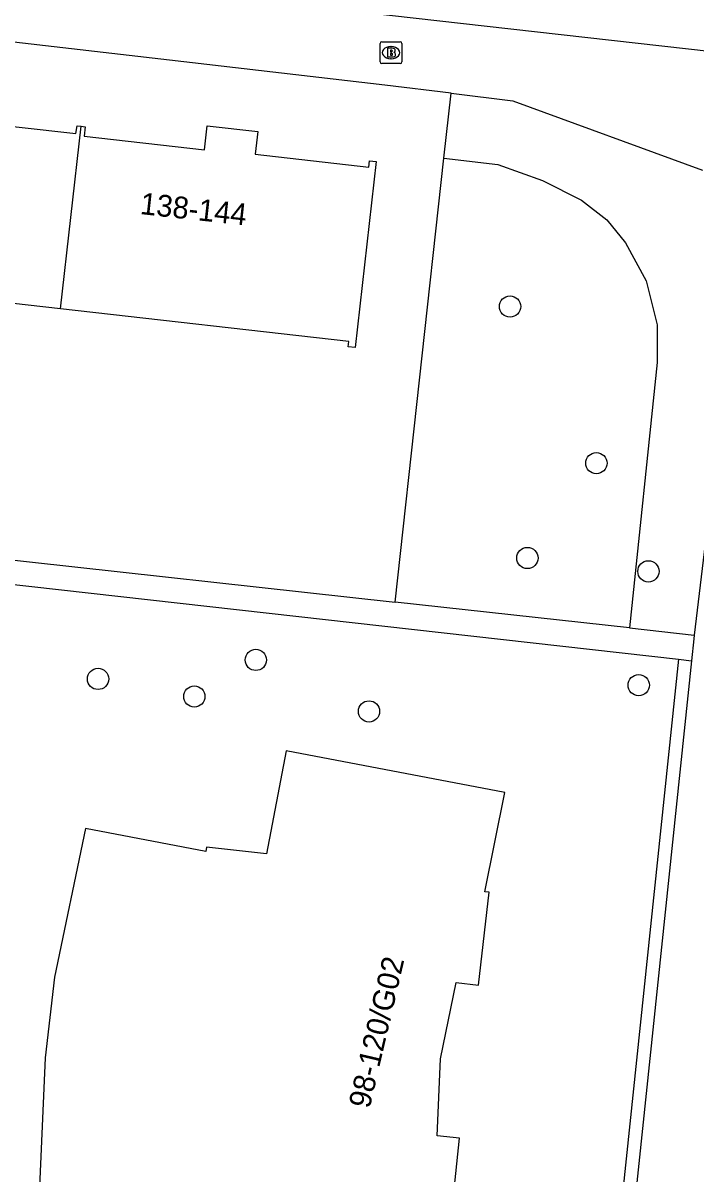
# Model space of a CAD drawing. Extents: x 162026 to 163499, y 387297 to 388169.
# Drawn here: x 162522.3 to 162553.3, y 387698.8 to 387751.7 of the extents above; entities that cross this region are included whole.
import ezdxf

# ---------------------------------------------------------------- set-up
doc = ezdxf.new("R2010")
doc.units = 0
for name, color, linetype in [('IMGEO_Boom', 7, 'Continuous'), ('IMGEO_Brandkraan', 7, 'Continuous'), ('IMGEO_Fietspad_open', 7, 'Continuous'), ('IMGEO_Groenvoorziening', 7, 'Continuous'), ('IMGEO_Haag', 7, 'Continuous'), ('IMGEO_Pand', 7, 'Continuous'), ('IMGEO_Pand_nummerreeks', 7, 'Continuous'), ('IMGEO_Voetpad_open', 7, 'Continuous')]:
    doc.layers.add(name, color=color, linetype=linetype)

msp = doc.modelspace()

# ---------------------------------------------------------------- linework, layer by layer
at = {"layer": 'IMGEO_Boom'}
for centre in [(162544.714, 387738.673), (162548.685, 387731.47), (162545.513, 387727.108), (162551.08, 387726.494), (162533.023, 387722.425), (162525.768, 387721.55), (162550.633, 387721.262), (162530.195, 387720.74), (162538.228, 387720.053)]:
    msp.add_circle(centre, 0.489, dxfattribs=at)
at = {"layer": 'IMGEO_Brandkraan'}
for p, q in [((162538.812, 387750.847), (162539.664, 387750.847)), ((162538.737, 387749.921), (162538.737, 387750.773)), ((162539.225, 387750.627), (162539.25, 387750.627)), ((162539.738, 387750.773), (162539.738, 387749.921)), ((162539.664, 387749.847), (162538.812, 387749.847)), ((162539.248, 387750.067), (162539.223, 387750.067))]:
    msp.add_line(p, q, dxfattribs=at)
for points in [[(162538.812, 387750.847), (162539.664, 387750.847)], [(162538.737, 387749.921), (162538.737, 387750.773)], [(162539.085, 387750.547), (162539.085, 387750.147), (162539.298, 387750.147)], [(162539.316, 387750.547), (162539.085, 387750.547)], [(162539.264, 387750.466), (162539.21, 387750.466), (162539.21, 387750.39)], [(162539.21, 387750.39), (162539.263, 387750.39)], [(162539.272, 387750.314), (162539.21, 387750.314), (162539.21, 387750.233)], [(162539.738, 387750.773), (162539.738, 387749.921)], [(162539.664, 387749.847), (162538.812, 387749.847)], [(162539.21, 387750.233), (162539.272, 387750.233)]]:
    msp.add_lwpolyline(points, dxfattribs=at)
for centre, radius, start, end in [((162538.814, 387750.771), 0.0765, 91.552, 178.448), ((162538.814, 387750.771), 0.0765, 91.552, 178.448), ((162539.662, 387750.771), 0.0765, 1.552, 88.448), ((162539.662, 387750.771), 0.0765, 1.552, 88.448), ((162539.265, 387750.428), 0.0379, 267.8285, 90.9355), ((162539.273, 387750.273), 0.0404, 269.8759, 90.5077), ((162539.32, 387750.402), 0.145, 59.4692, 91.5367), ((162539.345, 387750.449), 0.0922, 285.5137, 58.1501), ((162539.35, 387750.257), 0.105, 301.3115, 78.989), ((162538.814, 387749.923), 0.0765, 181.552, 268.448), ((162538.814, 387749.923), 0.0765, 181.552, 268.448), ((162539.304, 387750.398), 0.251, 268.6676, 293.5347), ((162539.662, 387749.923), 0.0765, 271.552, 358.448), ((162539.662, 387749.923), 0.0765, 271.552, 358.448)]:
    msp.add_arc(centre, radius, start, end, dxfattribs=at)
for centre, major_axis, ratio, start_param, end_param in [((162539.224, 387750.347), (-0.387, 0.002), 0.722429, 4.712389, 7.853982), ((162539.249, 387750.347), (-0.39, 0.002), 0.717154, 1.570796, 4.712389)]:
    msp.add_ellipse(centre, major_axis=major_axis, ratio=ratio, start_param=start_param, end_param=end_param, dxfattribs=at)
at = {"layer": 'IMGEO_Fietspad_open'}
msp.add_lwpolyline([(162563.266, 387749.341), (162542.443, 387751.692), (162497.133, 387756.807)], dxfattribs=at)
at = {"layer": 'IMGEO_Groenvoorziening'}
for points in [[(162541.672, 387745.5), (162542, 387748.482)], [(162539.426, 387725.085), (162541.672, 387745.5)], [(162541.672, 387745.5), (162544.151, 387745.2), (162546.202, 387744.472), (162547.998, 387743.569), (162549.162, 387742.663), (162550.021, 387741.606), (162550.971, 387739.856), (162551.485, 387737.833), (162551.481, 387736.1), (162550.204, 387723.897)]]:
    msp.add_lwpolyline(points, dxfattribs=at)
at = {"layer": 'IMGEO_Haag'}
msp.add_lwpolyline([(162552.467, 387722.453), (162548.298, 387682.657)], dxfattribs=at)
at = {"layer": 'IMGEO_Pand'}
for points in [[(162511.447, 387748.359), (162511.669, 387748.334), (162511.644, 387748.117), (162517.114, 387747.498), (162517.221, 387748.444), (162519.492, 387748.187), (162519.384, 387747.234), (162524.746, 387746.627), (162524.807, 387746.977), (162524.993, 387746.959)], [(162524.993, 387746.959), (162525.179, 387746.942), (162525.129, 387746.504), (162530.659, 387745.878), (162530.784, 387746.984), (162533.119, 387746.72), (162533, 387745.671), (162538.215, 387745.08), (162538.249, 387745.379), (162538.554, 387745.344), (162537.585, 387736.791), (162537.274, 387736.826), (162537.301, 387737.066), (162524.043, 387738.567)], [(162524.043, 387738.567), (162524.993, 387746.959)], [(162524.043, 387738.567), (162510.512, 387740.1)], [(162542.241, 387707.587), (162543.267, 387707.467), (162543.757, 387711.742), (162543.558, 387711.763), (162544.482, 387716.33), (162534.413, 387718.245), (162533.512, 387713.508), (162530.749, 387713.812), (162530.728, 387713.614), (162525.184, 387714.668), (162523.761, 387707.834), (162523.328, 387704.119), (162523.034, 387697.153)], [(162541.942, 387696.154), (162542.386, 387700.432), (162541.361, 387700.537), (162541.516, 387704.081), (162542.241, 387707.587)]]:
    msp.add_lwpolyline(points, dxfattribs=at)
at = {"layer": 'IMGEO_Voetpad_open'}
for points in [[(162542, 387748.482), (162538.951, 387748.852), (162529.052, 387750), (162500, 387753.369), (162497.352, 387753.671)], [(162542, 387748.482), (162544.842, 387748.138), (162553.563, 387744.937)], [(162555.309, 387741.332), (162553.186, 387723.568)], [(162492.259, 387730.082), (162494.645, 387729.836), (162520.514, 387727.17), (162539.426, 387725.085)], [(162519.319, 387719.882), (162519.985, 387726.106), (162552.467, 387722.453)], [(162550.204, 387723.897), (162539.426, 387725.085)], [(162550.204, 387723.897), (162553.186, 387723.568)], [(162553.186, 387723.568), (162553.167, 387723.389), (162553.062, 387722.386)], [(162553.062, 387722.386), (162548.894, 387682.591)], [(162552.467, 387722.453), (162553.062, 387722.386)]]:
    msp.add_lwpolyline(points, dxfattribs=at)

# ---------------------------------------------------------------- texts
at = {"layer": 'IMGEO_Pand_nummerreeks'}
for s, rotation, p in [('138-144', 353.7896, (162527.672, 387742.928)), ('98-120/G02', 76.868, (162538.253, 387701.758))]:
    msp.add_text(s, height=1, rotation=rotation, dxfattribs=at).set_placement(p)

doc.saveas('drawing.dxf')
